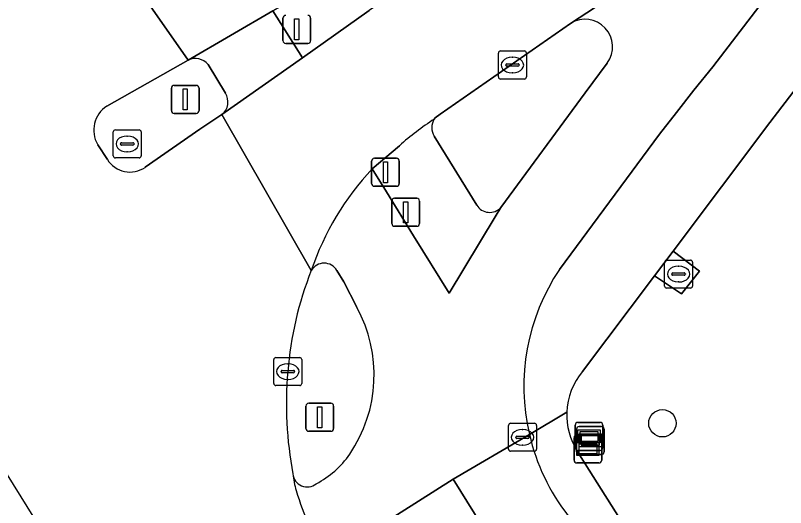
# Model space of a CAD drawing. Extents: x 160077 to 160948, y 386481 to 387498.
# Drawn here: x 160384.29 to 160411.82, y 386845.16 to 386862.74 of the extents above; entities that cross this region are included whole.
import ezdxf

# ---------------------------------------------------------------- set-up
doc = ezdxf.new("R2010")
doc.units = 0
for name, color, linetype in [('IMGEO_Boom', 7, 'Continuous'), ('IMGEO_Brandkraan', 7, 'Continuous'), ('IMGEO_Drukknoppaal', 7, 'Continuous'), ('IMGEO_Fietspad_gesloten', 7, 'Continuous'), ('IMGEO_Groenvoorziening', 7, 'Continuous'), ('IMGEO_Kolk', 7, 'Continuous'), ('IMGEO_Lichtmast', 7, 'Continuous'), ('IMGEO_Rijbaan_lokaal_gesloten', 7, 'Continuous'), ('IMGEO_Rijbaan_regionaal_gesloten', 7, 'Continuous'), ('IMGEO_Rioolput', 7, 'Continuous'), ('IMGEO_Terreindeel_open', 7, 'Continuous'), ('IMGEO_Verkeerseiland_gesloten', 7, 'Continuous'), ('IMGEO_Verkeersregelinstallatiepaal', 7, 'Continuous'), ('IMGEO_Verklikker', 7, 'Continuous'), ('IMGEO_Voetpad_open', 7, 'Continuous')]:
    doc.layers.add(name, color=color, linetype=linetype)

msp = doc.modelspace()

# ---------------------------------------------------------------- linework, layer by layer
at = {"layer": 'IMGEO_Boom'}
msp.add_circle((160407.417, 386848.172), 0.489, dxfattribs=at)
at = {"layer": 'IMGEO_Brandkraan'}
for p, q in [((160401.918, 386847.247), (160401.918, 386848.099)), ((160401.993, 386848.173), (160402.845, 386848.173)), ((160402.919, 386848.099), (160402.919, 386847.247)), ((160402.406, 386847.953), (160402.431, 386847.953)), ((160402.177, 386847.667), (160402.177, 386847.679)), ((160402.615, 386847.63), (160402.217, 386847.63)), ((160402.22, 386847.716), (160402.618, 386847.716)), ((160402.661, 386847.679), (160402.661, 386847.667)), ((160402.429, 386847.393), (160402.404, 386847.393)), ((160402.845, 386847.173), (160401.993, 386847.173))]:
    msp.add_line(p, q, dxfattribs=at)
for points in [[(160401.918, 386847.247), (160401.918, 386848.099)], [(160401.993, 386848.173), (160402.845, 386848.173)], [(160402.919, 386848.099), (160402.919, 386847.247)], [(160402.845, 386847.173), (160401.993, 386847.173)]]:
    msp.add_lwpolyline(points, dxfattribs=at)
for centre, radius, start, end in [((160401.995, 386848.097), 0.0765, 91.552, 178.448), ((160401.995, 386848.097), 0.0765, 91.552, 178.448), ((160402.843, 386848.097), 0.0765, 1.552, 88.448), ((160402.843, 386848.097), 0.0765, 1.552, 88.448), ((160402.217, 386847.676), 0.0403, 85.8775, 175.7526), ((160402.214, 386847.666), 0.0366, 178.938, 274.7102), ((160402.618, 386847.673), 0.043, 264.8664, 352.4533), ((160402.622, 386847.678), 0.0386, 1.7309, 96.639), ((160401.995, 386847.249), 0.0765, 181.552, 268.448), ((160401.995, 386847.249), 0.0765, 181.552, 268.448), ((160402.843, 386847.249), 0.0765, 271.552, 358.448), ((160402.843, 386847.249), 0.0765, 271.552, 358.448)]:
    msp.add_arc(centre, radius, start, end, dxfattribs=at)
for centre, major_axis, ratio, start_param, end_param in [((160402.405, 386847.673), (-0.387, 0.002), 0.722429, 4.712389, 7.853982), ((160402.43, 386847.673), (-0.39, 0.002), 0.717154, 1.570796, 4.712389)]:
    msp.add_ellipse(centre, major_axis=major_axis, ratio=ratio, start_param=start_param, end_param=end_param, dxfattribs=at)
at = {"layer": 'IMGEO_Drukknoppaal'}
for p, q in [((160397.747, 386855.308), (160397.747, 386856.108)), ((160397.747, 386856.108), (160397.747, 386855.308)), ((160397.847, 386856.208), (160398.637, 386856.208)), ((160398.637, 386856.208), (160397.847, 386856.208)), ((160398.737, 386856.108), (160398.737, 386855.308)), ((160398.737, 386855.308), (160398.737, 386856.108)), ((160398.637, 386855.208), (160397.847, 386855.208)), ((160397.847, 386855.208), (160398.637, 386855.208))]:
    msp.add_line(p, q, dxfattribs=at)
msp.add_lwpolyline([(160398.167, 386856.083), (160398.317, 386856.083), (160398.317, 386855.333), (160398.167, 386855.333), (160398.167, 386856.083)], dxfattribs=at)
for centre, start, end in [((160397.847, 386856.108), 90, 180), ((160397.847, 386856.108), 90, 180), ((160398.637, 386856.108), 0, 90), ((160398.637, 386856.108), 360, 90), ((160397.847, 386855.308), 180, 270), ((160397.847, 386855.308), 180, 270), ((160398.637, 386855.308), 270, 0), ((160398.637, 386855.308), 270, 0)]:
    msp.add_arc(centre, 0.1, start, end, dxfattribs=at)
at = {"layer": 'IMGEO_Fietspad_gesloten'}
for points in [[(160416.575, 386870.496), (160416.702, 386870.665), (160404.134, 386862.447)], [(160403.74, 386853.668), (160407.31, 386858.499), (160407.918, 386859.274), (160408.542, 386860.066), (160409.222, 386860.905), (160416.575, 386870.496)], [(160394.557, 386861.224), (160393.492, 386862.897), (160390.464, 386861.141)], [(160391.672, 386859.195), (160394.557, 386861.224)], [(160405.445, 386861.032), (160404.654, 386859.967), (160401.644, 386855.881), (160401.446, 386855.549), (160399.792, 386852.816), (160398.522, 386854.866), (160397.561, 386856.443), (160397.04, 386857.258)], [(160391.182, 386860.978), (160391.799, 386859.964)], [(160395.782, 386853.629), (160396.037, 386853.218), (160396.5, 386852.316)], [(160395.476, 386843.347), (160399.944, 386846.173), (160402.664, 386847.778)], [(160402.664, 386847.778), (160399.944, 386846.173), (160401.736, 386843.281)]]:
    msp.add_lwpolyline(points, dxfattribs=at)
for centre, radius, start, end in [((160404.657, 386861.617), 0.981, 323.4216, 122.2087), ((160390.72, 386860.606), 0.593, 38.8614, 115.5577), ((160391.315, 386859.649), 0.577, 308.1542, 33.0904), ((160404.344, 386850.426), 10.001, 136.9096, 161.3255), ((160395.326, 386853.362), 0.528, 30.3085, 149.8171), ((160409.984, 386849.484), 7.516, 146.1744, 193.1201), ((160392.083, 386849.903), 5.033, 325.7367, 28.655), ((160409.96, 386849.471), 7.49, 193.0633, 217.9382), ((160393.525, 386848.95), 3.305, 297.3741, 325.3085), ((160394.721, 386846.405), 0.507, 184.3307, 309.7061), ((160396.576, 386846.524), 2.366, 183.7931, 198.5682), ((160402.147, 386847.975), 8.119, 195.7587, 214.7506)]:
    msp.add_arc(centre, radius, start, end, dxfattribs=at)
at = {"layer": 'IMGEO_Groenvoorziening'}
for points in [[(160419.926, 386840.402), (160423.252, 386842.489), (160412.23, 386860.189), (160411.259, 386858.909), (160407.802, 386854.32), (160408.749, 386853.608), (160408.105, 386852.798), (160407.136, 386853.435), (160404.564, 386850.02)], [(160404.376, 386847.182), (160410.771, 386837.058), (160424.129, 386815.762), (160426.285, 386812.347), (160430.256, 386814.876), (160434.27, 386817.548), (160419.926, 386840.402)]]:
    msp.add_lwpolyline(points, dxfattribs=at)
for centre, radius, start, end in [((160406.389, 386848.476), 2.391, 139.7632, 177.8347), ((160406.393, 386848.473), 2.394, 177.7731, 212.625)]:
    msp.add_arc(centre, radius, start, end, dxfattribs=at)
at = {"layer": 'IMGEO_Kolk'}
for p, q in [((160401.558, 386860.54), (160401.558, 386861.392)), ((160401.633, 386861.466), (160402.485, 386861.466)), ((160402.559, 386861.392), (160402.559, 386860.54)), ((160402.046, 386861.246), (160402.071, 386861.246)), ((160401.817, 386860.96), (160401.817, 386860.972)), ((160402.255, 386860.923), (160401.857, 386860.923)), ((160401.86, 386861.009), (160402.258, 386861.009)), ((160402.301, 386860.972), (160402.301, 386860.96)), ((160402.069, 386860.686), (160402.044, 386860.686)), ((160402.485, 386860.466), (160401.633, 386860.466)), ((160393.529, 386849.593), (160393.529, 386850.445)), ((160393.604, 386850.519), (160394.456, 386850.519)), ((160394.017, 386850.299), (160394.042, 386850.299)), ((160394.53, 386850.445), (160394.53, 386849.593)), ((160393.788, 386850.013), (160393.788, 386850.025)), ((160393.831, 386850.062), (160394.229, 386850.062)), ((160394.272, 386850.025), (160394.272, 386850.013)), ((160394.226, 386849.976), (160393.828, 386849.976)), ((160394.04, 386849.739), (160394.015, 386849.739)), ((160394.456, 386849.519), (160393.604, 386849.519))]:
    msp.add_line(p, q, dxfattribs=at)
for points in [[(160401.558, 386860.54), (160401.558, 386861.392)], [(160401.633, 386861.466), (160402.485, 386861.466)], [(160402.559, 386861.392), (160402.559, 386860.54)], [(160402.485, 386860.466), (160401.633, 386860.466)], [(160393.529, 386849.593), (160393.529, 386850.445)], [(160393.604, 386850.519), (160394.456, 386850.519)], [(160394.53, 386850.445), (160394.53, 386849.593)], [(160394.456, 386849.519), (160393.604, 386849.519)]]:
    msp.add_lwpolyline(points, dxfattribs=at)
for centre, radius, start, end in [((160401.635, 386861.39), 0.0765, 91.552, 178.448), ((160401.635, 386861.39), 0.0765, 91.552, 178.448), ((160402.483, 386861.39), 0.0765, 1.552, 88.448), ((160402.483, 386861.39), 0.0765, 1.552, 88.448), ((160401.857, 386860.969), 0.0403, 85.8775, 175.7526), ((160401.854, 386860.959), 0.0366, 178.938, 274.7102), ((160402.258, 386860.966), 0.043, 264.8664, 352.4533), ((160402.262, 386860.971), 0.0386, 1.7309, 96.639), ((160401.635, 386860.542), 0.0765, 181.552, 268.448), ((160401.635, 386860.542), 0.0765, 181.552, 268.448), ((160402.483, 386860.542), 0.0765, 271.552, 358.448), ((160402.483, 386860.542), 0.0765, 271.552, 358.448), ((160393.606, 386850.443), 0.0765, 91.552, 178.448), ((160393.606, 386850.443), 0.0765, 91.552, 178.448), ((160394.454, 386850.443), 0.0765, 1.552, 88.448), ((160394.454, 386850.443), 0.0765, 1.552, 88.448), ((160393.828, 386850.022), 0.0403, 85.8775, 175.7526), ((160394.233, 386850.024), 0.0386, 1.7309, 96.639), ((160393.825, 386850.012), 0.0366, 178.938, 274.7102), ((160394.229, 386850.019), 0.043, 264.8664, 352.4533), ((160393.606, 386849.595), 0.0765, 181.552, 268.448), ((160393.606, 386849.595), 0.0765, 181.552, 268.448), ((160394.454, 386849.595), 0.0765, 271.552, 358.448), ((160394.454, 386849.595), 0.0765, 271.552, 358.448)]:
    msp.add_arc(centre, radius, start, end, dxfattribs=at)
for centre, major_axis, ratio, start_param, end_param in [((160402.045, 386860.966), (-0.387, 0.002), 0.722429, 4.712389, 7.853982), ((160402.07, 386860.966), (-0.39, 0.002), 0.717154, 1.570796, 4.712389), ((160394.016, 386850.019), (-0.387, 0.002), 0.722429, 4.712389, 7.853982), ((160394.041, 386850.019), (-0.39, 0.002), 0.717154, 1.570796, 4.712389)]:
    msp.add_ellipse(centre, major_axis=major_axis, ratio=ratio, start_param=start_param, end_param=end_param, dxfattribs=at)
at = {"layer": 'IMGEO_Lichtmast'}
for p, q in [((160389.968, 386860.24), (160390.758, 386860.24)), ((160390.758, 386860.24), (160389.968, 386860.24)), ((160389.868, 386859.34), (160389.868, 386860.14)), ((160389.868, 386860.14), (160389.868, 386859.34)), ((160390.858, 386860.14), (160390.858, 386859.34)), ((160390.858, 386859.34), (160390.858, 386860.14)), ((160390.758, 386859.24), (160389.968, 386859.24)), ((160389.968, 386859.24), (160390.758, 386859.24))]:
    msp.add_line(p, q, dxfattribs=at)
msp.add_lwpolyline([(160390.288, 386860.115), (160390.438, 386860.115), (160390.438, 386859.365), (160390.288, 386859.365), (160390.288, 386860.115)], dxfattribs=at)
for centre, start, end in [((160389.968, 386860.14), 90, 180), ((160389.968, 386860.14), 90, 180), ((160390.758, 386860.14), 0, 90), ((160390.758, 386860.14), 360, 90), ((160389.968, 386859.34), 180, 270), ((160389.968, 386859.34), 180, 270), ((160390.758, 386859.34), 270, 0), ((160390.758, 386859.34), 270, 0)]:
    msp.add_arc(centre, 0.1, start, end, dxfattribs=at)
at = {"layer": 'IMGEO_Rijbaan_lokaal_gesloten'}
for points in [[(160399.264, 386859.036), (160399.298, 386859.084), (160399.478, 386859.209), (160404.134, 386862.447), (160416.702, 386870.665), (160411.413, 386879.123)], [(160387.004, 386866.098), (160390.464, 386861.141), (160393.492, 386862.897), (160396.042, 386864.341), (160402.553, 386868.073)], [(160403.103, 386867.227), (160398.679, 386864.121), (160396.942, 386862.914), (160394.557, 386861.224), (160391.672, 386859.195), (160394.869, 386853.628)], [(160397.04, 386857.258), (160398.019, 386858.085)]]:
    msp.add_lwpolyline(points, dxfattribs=at)
for centre, radius, start, end in [((160405.686, 386849.338), 11.632, 123.5132, 131.236), ((160404.344, 386850.426), 10.001, 136.9096, 161.3255)]:
    msp.add_arc(centre, radius, start, end, dxfattribs=at)
at = {"layer": 'IMGEO_Rijbaan_regionaal_gesloten'}
for points in [[(160387.563, 386859.497), (160390.464, 386861.141), (160387.004, 386866.098)], [(160394.869, 386853.628), (160391.672, 386859.195), (160390.882, 386858.678), (160388.928, 386857.312)], [(160376.431, 386858.328), (160379.845, 386852.994), (160388.58, 386838.982)], [(160387.581, 386857.588), (160387.235, 386858.121)]]:
    msp.add_lwpolyline(points, dxfattribs=at)
for centre, radius, start, end in [((160388.114, 386858.638), 1.02, 122.7105, 210.4745), ((160388.388, 386858.102), 0.957, 212.4909, 304.3499), ((160406.51, 386849.02), 12.52, 158.4033, 175.422), ((160407.106, 386848.851), 13.128, 174.8943, 190.9056), ((160396.576, 386846.524), 2.366, 183.7931, 198.5682), ((160402.147, 386847.975), 8.119, 195.7587, 214.7506)]:
    msp.add_arc(centre, radius, start, end, dxfattribs=at)
at = {"layer": 'IMGEO_Rioolput'}
for p, q in [((160387.791, 386857.722), (160387.791, 386858.574)), ((160387.866, 386858.648), (160388.718, 386858.648)), ((160388.792, 386858.574), (160388.792, 386857.722)), ((160388.279, 386858.428), (160388.304, 386858.428)), ((160388.05, 386858.142), (160388.05, 386858.154)), ((160388.488, 386858.105), (160388.09, 386858.105)), ((160388.093, 386858.191), (160388.491, 386858.191)), ((160388.534, 386858.154), (160388.534, 386858.142)), ((160388.302, 386857.868), (160388.277, 386857.868)), ((160388.718, 386857.648), (160387.866, 386857.648)), ((160407.495, 386853.073), (160407.495, 386853.925)), ((160407.57, 386853.999), (160408.422, 386853.999)), ((160408.496, 386853.925), (160408.496, 386853.073)), ((160407.983, 386853.779), (160408.008, 386853.779)), ((160407.754, 386853.493), (160407.754, 386853.505)), ((160408.192, 386853.456), (160407.794, 386853.456)), ((160407.797, 386853.542), (160408.195, 386853.542)), ((160408.238, 386853.505), (160408.238, 386853.493)), ((160408.006, 386853.219), (160407.981, 386853.219)), ((160408.422, 386852.999), (160407.57, 386852.999))]:
    msp.add_line(p, q, dxfattribs=at)
for points in [[(160387.791, 386857.722), (160387.791, 386858.574)], [(160387.866, 386858.648), (160388.718, 386858.648)], [(160388.792, 386858.574), (160388.792, 386857.722)], [(160388.718, 386857.648), (160387.866, 386857.648)], [(160407.495, 386853.073), (160407.495, 386853.925)], [(160407.57, 386853.999), (160408.422, 386853.999)], [(160408.496, 386853.925), (160408.496, 386853.073)], [(160408.422, 386852.999), (160407.57, 386852.999)]]:
    msp.add_lwpolyline(points, dxfattribs=at)
for centre, radius, start, end in [((160387.868, 386858.572), 0.0765, 91.552, 178.448), ((160387.868, 386858.572), 0.0765, 91.552, 178.448), ((160388.716, 386858.572), 0.0765, 1.552, 88.448), ((160388.716, 386858.572), 0.0765, 1.552, 88.448), ((160388.09, 386858.151), 0.0403, 85.8775, 175.7526), ((160388.087, 386858.141), 0.0366, 178.938, 274.7102), ((160388.491, 386858.148), 0.043, 264.8664, 352.4533), ((160388.495, 386858.153), 0.0386, 1.7309, 96.639), ((160387.868, 386857.724), 0.0765, 181.552, 268.448), ((160387.868, 386857.724), 0.0765, 181.552, 268.448), ((160388.716, 386857.724), 0.0765, 271.552, 358.448), ((160388.716, 386857.724), 0.0765, 271.552, 358.448), ((160407.572, 386853.923), 0.0765, 91.552, 178.448), ((160407.572, 386853.923), 0.0765, 91.552, 178.448), ((160408.42, 386853.923), 0.0765, 1.552, 88.448), ((160408.42, 386853.923), 0.0765, 1.552, 88.448), ((160407.794, 386853.502), 0.0403, 85.8775, 175.7526), ((160407.791, 386853.492), 0.0366, 178.938, 274.7102), ((160408.195, 386853.499), 0.043, 264.8664, 352.4533), ((160408.199, 386853.504), 0.0386, 1.7309, 96.639), ((160407.572, 386853.075), 0.0765, 181.552, 268.448), ((160407.572, 386853.075), 0.0765, 181.552, 268.448), ((160408.42, 386853.075), 0.0765, 271.552, 358.448), ((160408.42, 386853.075), 0.0765, 271.552, 358.448)]:
    msp.add_arc(centre, radius, start, end, dxfattribs=at)
for centre, major_axis, ratio, start_param, end_param in [((160388.278, 386858.148), (-0.387, 0.002), 0.722429, 4.712389, 7.853982), ((160388.303, 386858.148), (-0.39, 0.002), 0.717154, 1.570796, 4.712389), ((160407.982, 386853.499), (-0.387, 0.002), 0.722429, 4.712389, 7.853982), ((160408.007, 386853.499), (-0.39, 0.002), 0.717154, 1.570796, 4.712389)]:
    msp.add_ellipse(centre, major_axis=major_axis, ratio=ratio, start_param=start_param, end_param=end_param, dxfattribs=at)
at = {"layer": 'IMGEO_Terreindeel_open'}
msp.add_lwpolyline([(160408.749, 386853.608), (160407.802, 386854.32), (160407.136, 386853.435), (160408.105, 386852.798)], close=True, dxfattribs=at)
at = {"layer": 'IMGEO_Verkeerseiland_gesloten'}
for points in [[(160404.134, 386862.447), (160399.478, 386859.209), (160399.298, 386859.084), (160399.264, 386859.036)], [(160390.464, 386861.141), (160387.563, 386859.497)], [(160404.654, 386859.967), (160405.445, 386861.032)], [(160391.799, 386859.964), (160391.182, 386860.978)], [(160401.644, 386855.881), (160404.654, 386859.967)], [(160388.928, 386857.312), (160390.882, 386858.678), (160391.672, 386859.195)], [(160399.265, 386858.422), (160400.783, 386855.964)], [(160387.235, 386858.121), (160387.581, 386857.588)], [(160396.5, 386852.316), (160396.037, 386853.218), (160395.782, 386853.629)]]:
    msp.add_lwpolyline(points, dxfattribs=at)
for centre, radius, start, end in [((160404.657, 386861.617), 0.981, 323.4216, 122.2087), ((160390.72, 386860.606), 0.593, 38.8614, 115.5577), ((160391.315, 386859.649), 0.577, 308.1542, 33.0904), ((160388.114, 386858.638), 1.02, 122.7105, 210.4745), ((160399.746, 386858.73), 0.571, 147.5871, 212.5996), ((160388.388, 386858.102), 0.957, 212.4909, 304.3499), ((160401.244, 386856.242), 0.539, 211.1122, 317.8752), ((160395.326, 386853.362), 0.528, 30.3085, 149.8171), ((160406.51, 386849.02), 12.52, 158.4033, 175.422), ((160392.083, 386849.903), 5.033, 325.7367, 28.655), ((160407.106, 386848.851), 13.128, 174.8943, 190.9056), ((160393.525, 386848.95), 3.305, 297.3741, 325.3085), ((160394.721, 386846.405), 0.507, 184.3307, 309.7061)]:
    msp.add_arc(centre, radius, start, end, dxfattribs=at)
at = {"layer": 'IMGEO_Verkeersregelinstallatiepaal'}
for p, q in [((160393.854, 386861.837), (160393.854, 386862.637)), ((160393.854, 386862.637), (160393.854, 386861.837)), ((160394.844, 386862.637), (160394.844, 386861.837)), ((160394.844, 386861.837), (160394.844, 386862.637)), ((160394.744, 386861.737), (160393.954, 386861.737)), ((160393.954, 386861.737), (160394.744, 386861.737)), ((160397.025, 386856.734), (160397.025, 386857.534)), ((160397.025, 386857.534), (160397.025, 386856.734)), ((160397.125, 386857.634), (160397.915, 386857.634)), ((160397.915, 386857.634), (160397.125, 386857.634)), ((160398.015, 386857.534), (160398.015, 386856.734)), ((160398.015, 386856.734), (160398.015, 386857.534)), ((160397.915, 386856.634), (160397.125, 386856.634)), ((160397.125, 386856.634), (160397.915, 386856.634)), ((160394.676, 386847.987), (160394.676, 386848.787)), ((160394.676, 386848.787), (160394.676, 386847.987)), ((160394.776, 386848.887), (160395.566, 386848.887)), ((160395.566, 386848.887), (160394.776, 386848.887)), ((160395.666, 386848.787), (160395.666, 386847.987)), ((160395.666, 386847.987), (160395.666, 386848.787)), ((160395.566, 386847.887), (160394.776, 386847.887)), ((160394.776, 386847.887), (160395.566, 386847.887))]:
    msp.add_line(p, q, dxfattribs=at)
for points in [[(160394.274, 386862.612), (160394.424, 386862.612), (160394.424, 386861.862), (160394.274, 386861.862), (160394.274, 386862.612)], [(160397.445, 386857.509), (160397.595, 386857.509), (160397.595, 386856.759), (160397.445, 386856.759), (160397.445, 386857.509)], [(160395.096, 386848.762), (160395.246, 386848.762), (160395.246, 386848.012), (160395.096, 386848.012), (160395.096, 386848.762)]]:
    msp.add_lwpolyline(points, dxfattribs=at)
for centre, start, end in [((160393.954, 386862.637), 90, 180), ((160393.954, 386862.637), 90, 180), ((160394.744, 386862.637), 0, 90), ((160394.744, 386862.637), 360, 90), ((160393.954, 386861.837), 180, 270), ((160393.954, 386861.837), 180, 270), ((160394.744, 386861.837), 270, 0), ((160394.744, 386861.837), 270, 0), ((160397.125, 386857.534), 90, 180), ((160397.125, 386857.534), 90, 180), ((160397.915, 386857.534), 0, 90), ((160397.915, 386857.534), 360, 90), ((160397.125, 386856.734), 180, 270), ((160397.125, 386856.734), 180, 270), ((160397.915, 386856.734), 270, 0), ((160397.915, 386856.734), 270, 0), ((160394.776, 386848.787), 90, 180), ((160394.776, 386848.787), 90, 180), ((160395.566, 386848.787), 0, 90), ((160395.566, 386848.787), 360, 90), ((160394.776, 386847.987), 180, 270), ((160394.776, 386847.987), 180, 270), ((160395.566, 386847.987), 270, 0), ((160395.566, 386847.987), 270, 0)]:
    msp.add_arc(centre, 0.1, start, end, dxfattribs=at)
at = {"layer": 'IMGEO_Verklikker'}
for p, q in [((160404.3, 386847.306), (160404.3, 386848.106)), ((160404.3, 386848.106), (160404.3, 386847.306)), ((160404.4, 386848.206), (160405.19, 386848.206)), ((160405.19, 386848.206), (160404.4, 386848.206)), ((160405.29, 386848.106), (160405.29, 386847.306)), ((160405.29, 386847.306), (160405.29, 386848.106)), ((160404.348, 386847.158), (160404.348, 386847.958)), ((160404.348, 386847.958), (160404.348, 386847.158)), ((160404.448, 386848.058), (160405.238, 386848.058)), ((160405.238, 386848.058), (160404.448, 386848.058)), ((160405.338, 386847.958), (160405.338, 386847.158)), ((160405.338, 386847.158), (160405.338, 386847.958)), ((160404.262, 386846.858), (160404.262, 386847.658)), ((160404.262, 386847.658), (160404.262, 386846.858)), ((160404.362, 386847.758), (160405.152, 386847.758)), ((160405.152, 386847.758), (160404.362, 386847.758)), ((160405.252, 386847.658), (160405.252, 386846.858)), ((160405.252, 386846.858), (160405.252, 386847.658)), ((160405.19, 386847.206), (160404.4, 386847.206)), ((160404.4, 386847.206), (160405.19, 386847.206)), ((160405.238, 386847.058), (160404.448, 386847.058)), ((160404.448, 386847.058), (160405.238, 386847.058)), ((160405.152, 386846.758), (160404.362, 386846.758)), ((160404.362, 386846.758), (160405.152, 386846.758))]:
    msp.add_line(p, q, dxfattribs=at)
for points in [[(160404.401, 386847.938), (160405.189, 386847.938), (160405.189, 386847.474), (160404.401, 386847.474), (160404.401, 386847.938)], [(160404.466, 386847.873), (160404.466, 386847.539), (160405.124, 386847.539), (160405.124, 386847.873), (160404.466, 386847.873)], [(160404.449, 386847.79), (160405.237, 386847.79), (160405.237, 386847.326), (160404.449, 386847.326), (160404.449, 386847.79)], [(160404.514, 386847.725), (160404.514, 386847.391), (160405.172, 386847.391), (160405.172, 386847.725), (160404.514, 386847.725)], [(160404.363, 386847.49), (160405.151, 386847.49), (160405.151, 386847.026), (160404.363, 386847.026), (160404.363, 386847.49)], [(160404.428, 386847.425), (160404.428, 386847.091), (160405.086, 386847.091), (160405.086, 386847.425), (160404.428, 386847.425)]]:
    msp.add_lwpolyline(points, dxfattribs=at)
for centre, start, end in [((160404.4, 386848.106), 90, 180), ((160404.4, 386848.106), 90, 180), ((160405.19, 386848.106), 0, 90), ((160405.19, 386848.106), 360, 90), ((160404.448, 386847.958), 90, 180), ((160404.448, 386847.958), 90, 180), ((160405.238, 386847.958), 0, 90), ((160405.238, 386847.958), 360, 90), ((160404.362, 386847.658), 90, 180), ((160404.362, 386847.658), 90, 180), ((160405.152, 386847.658), 0, 90), ((160405.152, 386847.658), 360, 90), ((160404.4, 386847.306), 180, 270), ((160404.4, 386847.306), 180, 270), ((160405.19, 386847.306), 270, 0), ((160405.19, 386847.306), 270, 0), ((160404.448, 386847.158), 180, 270), ((160404.448, 386847.158), 180, 270), ((160405.238, 386847.158), 270, 0), ((160405.238, 386847.158), 270, 0), ((160404.362, 386846.858), 180, 270), ((160404.362, 386846.858), 180, 270), ((160405.152, 386846.858), 270, 0), ((160405.152, 386846.858), 270, 0)]:
    msp.add_arc(centre, 0.1, start, end, dxfattribs=at)
at = {"layer": 'IMGEO_Voetpad_open'}
for points in [[(160404.564, 386850.02), (160407.136, 386853.435), (160407.802, 386854.32), (160411.259, 386858.909), (160412.23, 386860.189), (160415.215, 386864.126), (160416.466, 386865.776), (160419.331, 386867.627), (160419.904, 386867.997), (160500, 386918.098), (160503.979, 386920.59)], [(160421.228, 386875.484), (160416.702, 386870.665), (160416.575, 386870.496), (160409.222, 386860.905), (160408.542, 386860.066), (160407.918, 386859.274), (160407.31, 386858.499), (160403.74, 386853.668)], [(160396.042, 386864.341), (160393.492, 386862.897), (160394.557, 386861.224), (160396.942, 386862.914)], [(160400.783, 386855.964), (160399.265, 386858.422)], [(160398.019, 386858.085), (160397.04, 386857.258), (160397.561, 386856.443), (160398.522, 386854.866), (160399.792, 386852.816), (160401.446, 386855.549), (160401.644, 386855.881)], [(160404, 386848.566), (160402.664, 386847.778)], [(160402.664, 386847.778), (160404, 386848.566)], [(160410.771, 386837.058), (160404.376, 386847.182)], [(160401.736, 386843.281), (160399.944, 386846.173), (160395.476, 386843.347), (160397.258, 386840.35)]]:
    msp.add_lwpolyline(points, dxfattribs=at)
for centre, radius, start, end in [((160405.686, 386849.338), 11.632, 123.5132, 131.236), ((160399.746, 386858.73), 0.571, 147.5871, 212.5996), ((160401.244, 386856.242), 0.539, 211.1122, 317.8752), ((160409.984, 386849.484), 7.516, 146.1744, 193.1201), ((160406.389, 386848.476), 2.391, 139.7632, 177.8347), ((160406.393, 386848.473), 2.394, 177.7731, 212.625), ((160409.96, 386849.471), 7.49, 193.0633, 217.9382)]:
    msp.add_arc(centre, radius, start, end, dxfattribs=at)

doc.saveas('drawing.dxf')
